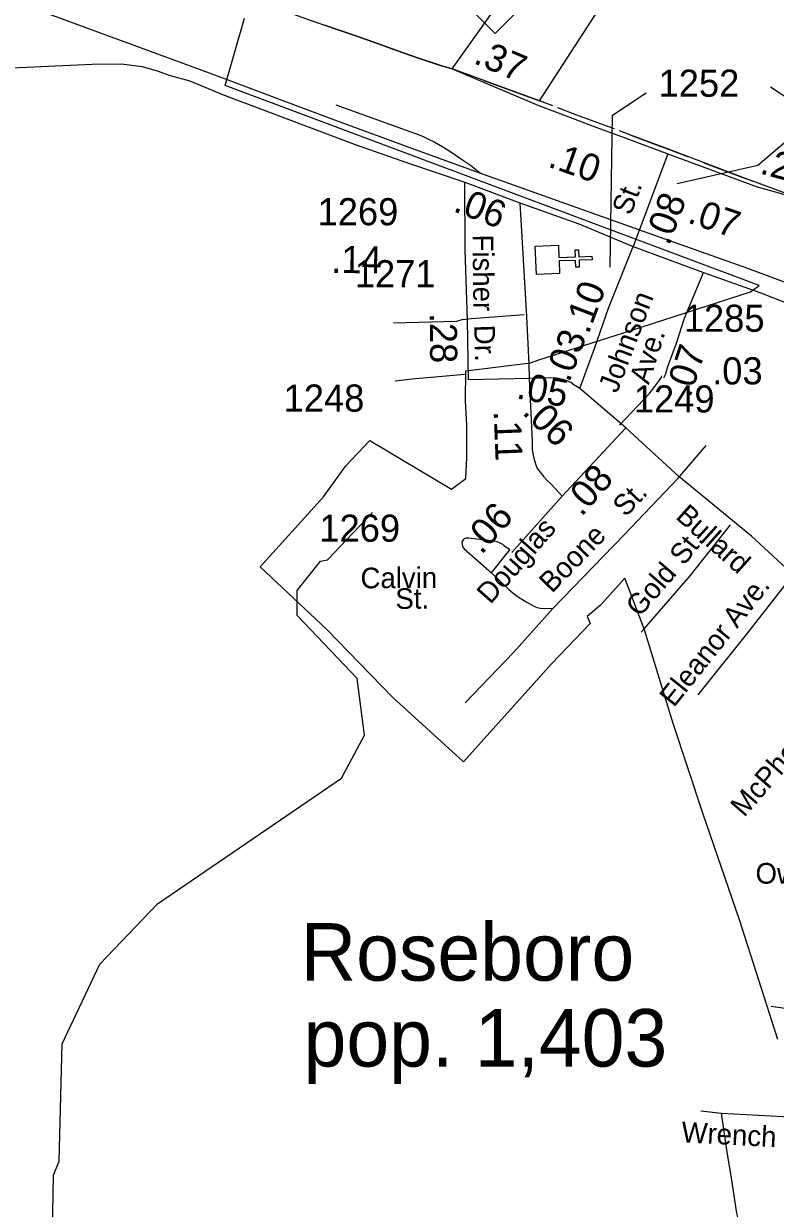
# Model space of a CAD drawing. Extents: x 2093524 to 2270757, y 289120 to 570408.
# Drawn here: x 2140873 to 2144335, y 435898 to 441355 of the extents above; entities that cross this region are included whole.
import ezdxf

# ---------------------------------------------------------------- set-up
doc = ezdxf.new("R2010")
doc.units = 0
for name, color, linetype in [('Default', 7, 'Continuous'), ('Exist Boundary Land Use Park Urban CELL', 7, 'Continuous'), ('Exist Boundary Political City Limit New', 7, 'Continuous'), ('Exist Civil Demographics City Label', 7, 'Continuous'), ('Exist Civil Demographics City Population Label', 7, 'Continuous'), ('Exist Cultural Church CELL', 7, 'Continuous'), ('Exist Hydrographic Creek Single Shore', 7, 'Continuous'), ('Exist Railroad Mainline', 7, 'Continuous'), ('Exist Railroad Siding', 7, 'Continuous'), ('Exist Road Non-System Type 51', 7, 'Continuous'), ('Exist Road Non-System Type 51 Label', 7, 'Continuous'), ('Exist Road Primary NC Attributed', 7, 'Continuous'), ('Exist Road Primary NC Mileage Hundredths English Label', 7, 'Continuous'), ('Exist Road Primary NC Shield CELL', 7, 'Continuous'), ('Exist Road Secondary Mileage Hundredths English Label', 7, 'Continuous'), ('Exist Road Secondary Type 51 Attributed', 7, 'Continuous'), ('Exist Road Secondary Type 51 Label', 7, 'Continuous'), ('Exist Road Secondary Type 51 Number Label', 7, 'Continuous'), ('Map Preparation Boundary City Limit Buffer Line', 7, 'Continuous')]:
    doc.layers.add(name, color=color, linetype=linetype)

msp = doc.modelspace()

# ---------------------------------------------------------------- linework, layer by layer
at = {"layer": 'Default'}
for points in [[(2142784.9, 441165.4), (2142696.3, 441195.2), (2142620.4, 441221.3), (2142524.5, 441255.4), (2142402.8, 441299.8), (2142258.2, 441348.9)], [(2142784.9, 441165.4), (2142696.3, 441195.2), (2142620.4, 441221.3), (2142524.5, 441255.4), (2142402.8, 441299.8), (2142258.2, 441348.9)], [(2143309.8, 440977.2), (2143249.5, 441000), (2142846.1, 441146.8), (2142792.2, 441162.9), (2142784.9, 441165.4)], [(2143309.8, 440977.2), (2143249.5, 441000), (2142846.1, 441146.8), (2142792.2, 441162.9), (2142784.9, 441165.4)], [(2144661.3, 440469.8), (2144456, 440547.1), (2144198.3, 440641.9), (2143842.8, 440776.5), (2143677.1, 440838.8), (2143616.9, 440861.9)], [(2144661.3, 440469.8), (2144456, 440547.1), (2144198.3, 440641.9), (2143842.8, 440776.5), (2143677.1, 440838.8), (2143616.9, 440861.9)]]:
    msp.add_lwpolyline(points, dxfattribs=at)
at = {"layer": 'Exist Boundary Land Use Park Urban CELL'}
for points in [[(2142310.8, 441331), (2142402.8, 441299.8), (2142442.5, 441285.3)], [(2142310.8, 441331), (2142402.8, 441299.8), (2142442.5, 441285.3)], [(2142310.8, 441331), (2142402.8, 441299.8), (2142442.5, 441285.3)], [(2142310.8, 441331), (2142402.8, 441299.8), (2142442.5, 441285.3)], [(2142442.5, 441285.3), (2142524.5, 441255.4), (2142573.6, 441237.9)], [(2142442.5, 441285.3), (2142524.5, 441255.4), (2142573.6, 441237.9)], [(2142442.5, 441285.3), (2142524.5, 441255.4), (2142573.6, 441237.9)], [(2142442.5, 441285.3), (2142524.5, 441255.4), (2142573.6, 441237.9)], [(2142651, 441210.8), (2142696.3, 441195.2), (2142792.2, 441162.9), (2142846.1, 441146.8), (2142915.2, 441121.7)], [(2142651, 441210.8), (2142696.3, 441195.2), (2142792.2, 441162.9), (2142846.1, 441146.8), (2142915.2, 441121.7)], [(2142651, 441210.8), (2142696.3, 441195.2), (2142792.2, 441162.9), (2142846.1, 441146.8), (2142915.2, 441121.7)], [(2142651, 441210.8), (2142696.3, 441195.2), (2142792.2, 441162.9), (2142846.1, 441146.8), (2142915.2, 441121.7)], [(2142992.3, 441093.6), (2143123.3, 441045.9)], [(2142992.3, 441093.6), (2143123.3, 441045.9)], [(2142992.3, 441093.6), (2143123.3, 441045.9)], [(2142992.3, 441093.6), (2143123.3, 441045.9)], [(2143123.3, 441045.9), (2143249.5, 441000), (2143254.3, 440998.2)], [(2143123.3, 441045.9), (2143249.5, 441000), (2143254.3, 440998.2)], [(2143123.3, 441045.9), (2143249.5, 441000), (2143254.3, 440998.2)], [(2143123.3, 441045.9), (2143249.5, 441000), (2143254.3, 440998.2)], [(2143331, 440969.1), (2143419.4, 440935.6), (2143545.3, 440889.3), (2143592.2, 440871.4)], [(2143331, 440969.1), (2143419.4, 440935.6), (2143545.3, 440889.3), (2143592.2, 440871.4)], [(2143331, 440969.1), (2143419.4, 440935.6), (2143545.3, 440889.3), (2143592.2, 440871.4)], [(2143331, 440969.1), (2143419.4, 440935.6), (2143545.3, 440889.3), (2143592.2, 440871.4)], [(2143668.8, 440842), (2143677.1, 440838.8), (2143799.3, 440792.9)], [(2143668.8, 440842), (2143677.1, 440838.8), (2143799.3, 440792.9)], [(2143668.8, 440842), (2143677.1, 440838.8), (2143799.3, 440792.9)], [(2143668.8, 440842), (2143677.1, 440838.8), (2143799.3, 440792.9)], [(2143799.3, 440792.9), (2143842.8, 440776.5), (2143929.7, 440743.6)], [(2143799.3, 440792.9), (2143842.8, 440776.5), (2143929.7, 440743.6)], [(2143799.3, 440792.9), (2143842.8, 440776.5), (2143929.7, 440743.6)], [(2143799.3, 440792.9), (2143842.8, 440776.5), (2143929.7, 440743.6)], [(2144006.4, 440714.6), (2144198.3, 440641.9), (2144267.5, 440616.5)], [(2144006.4, 440714.6), (2144198.3, 440641.9), (2144267.5, 440616.5)], [(2144006.4, 440714.6), (2144198.3, 440641.9), (2144267.5, 440616.5)], [(2144006.4, 440714.6), (2144198.3, 440641.9), (2144267.5, 440616.5)]]:
    msp.add_lwpolyline(points, dxfattribs=at)
at = {"layer": 'Exist Boundary Political City Limit New'}
msp.add_lwpolyline([(2144346.2, 436674.7), (2144171, 437222), (2144001.8, 437717.4), (2143864, 438130.9), (2143732.2, 438562.4), (2143642.2, 438800.5), (2143529.5, 438676.5), (2143469, 438624.2), (2143482.8, 438591.1), (2143303.8, 438406.5), (2143128.8, 438210.3), (2142899, 437954.8), (2142571.5, 438252.2), (2142269.2, 438563.9), (2141963, 438852.8), (2142254.8, 439175.1), (2142356.8, 439318.4), (2142466.8, 439434.1), (2142844, 439210.9), (2142910, 439260.5), (2142914.5, 439356.4), (2142914.5, 439506.2), (2142908.5, 439617.1), (2142910, 439756.4), (2143207.2, 439792.2), (2143246, 439806), (2143670, 439942), (2144221.2, 440120.2), (2144260.2, 440149.4), (2141801, 441070.2), (2141890.8, 441380.1)], dxfattribs=at)
at = {"layer": 'Exist Cultural Church CELL'}
msp.add_lwpolyline([(2143336, 440334.8), (2143338.3, 440277.9), (2143414.4, 440280.8), (2143413.2, 440312.8), (2143429.1, 440313.4), (2143430.3, 440281.4), (2143490.4, 440283.6), (2143491, 440267.6), (2143430.9, 440265.4), (2143432.1, 440233.4), (2143416.2, 440232.8), (2143415, 440264.8), (2143338.9, 440261.9), (2143340.9, 440204.3), (2143234.5, 440200.3), (2143229.6, 440330.8)], close=True, dxfattribs=at)
at = {"layer": 'Exist Hydrographic Creek Single Shore'}
msp.add_lwpolyline([(2141004.2, 435698.9), (2141011.3, 436049.7), (2141036.4, 436114.8), (2141050.3, 436655.8), (2141223.4, 437023), (2141489.3, 437299.8), (2142336.4, 437880), (2142443.2, 438077.9), (2142409.4, 438337.8), (2142133.4, 438628.7), (2142132.4, 438743.5), (2142240.2, 438879.1), (2142273.2, 438885.1), (2142480.3, 439103.9)], dxfattribs=at)
at = {"layer": 'Exist Railroad Mainline'}
for points in [[(2134416.4, 443840.6), (2134999.7, 443622.7), (2135936.8, 443273.2), (2136968.1, 442890.3), (2137885.2, 442548.8), (2138954.5, 442150.1), (2139891.7, 441804.9), (2140836.9, 441455.4), (2141728, 441127.9), (2142288.6, 440918.7), (2142709.3, 440762.8), (2142977.5, 440666)], [(2142977.5, 440666), (2143618.3, 440437.3), (2143704.4, 440406.7)], [(2143704.4, 440406.7), (2144207, 440228.1), (2144461.3, 440133.5), (2144693.6, 440046.4), (2144957.8, 439949.8), (2145051.1, 439913.7)]]:
    msp.add_lwpolyline(points, dxfattribs=at)
at = {"layer": 'Exist Railroad Siding'}
msp.add_lwpolyline([(2142310.4, 440980.7), (2142672.8, 440850.5), (2142694.1, 440843.1), (2142715.7, 440833.6), (2142734.9, 440824.8), (2142766.8, 440809), (2142803.3, 440787.5), (2142835.5, 440767), (2142881.1, 440737.5), (2142931, 440703.5), (2142977.5, 440666)], dxfattribs=at)
at = {"layer": 'Exist Road Non-System Type 51'}
for p, q in [((2143249.5, 441000), (2143811.3, 441870.3)), ((2143887.2, 439261.8), (2144016.7, 439411.8)), ((2143027.9, 438825.2), (2143112.2, 438930.5)), ((2144315.7, 436829.1), (2144482.3, 436805.9)), ((2143991.1, 436346.5), (2144087.3, 436335.7)), ((2144087.3, 436335.7), (2144427.9, 436317.1))]:
    msp.add_line(p, q, dxfattribs=at)
for points in [[(2142846.1, 441146.8), (2143112.8, 441522), (2143279.3, 441737.5)], [(2142896.3, 439992.9), (2142866.5, 439982.3), (2142576.8, 439976.1)], [(2142896.3, 439992.9), (2142936.1, 439997.5), (2143177.9, 440015.1)], [(2142584.6, 439710.4), (2142676.4, 439719.7), (2142748.4, 439726.7), (2142802.3, 439731.6), (2142904, 439741)], [(2143617.5, 439505.8), (2143755.2, 439651.8), (2143758.3, 439655.7), (2143775.3, 439677), (2143792.5, 439700.3), (2143801, 439712.3), (2143810.1, 439726.5), (2143812.8, 439732.8)], [(2143310.2, 438661.4), (2143637.1, 438998.2), (2143887.2, 439261.8)], [(2143717.8, 438551.7), (2143730.7, 438566.6), (2143942, 438810.8), (2144128.2, 439045.6)], [(2143112.2, 438930.5), (2143088, 438948), (2143079.9, 438956), (2143067.9, 438961.8), (2143053.8, 438967.5), (2143039.6, 438971.4), (2142933.5, 438983.7), (2142923.7, 438985.5), (2142917.5, 438985.4), (2142909.5, 438985.4), (2142901.7, 438981.3), (2142897.6, 438977.2), (2142894.5, 438972.1), (2142891.9, 438965.1), (2142892, 438957.1), (2142894.2, 438947.1), (2142897.3, 438941.2), (2142902.3, 438935.3), (2143027.9, 438825.2)], [(2143027.9, 438825.2), (2143107, 438748.4), (2143142.6, 438718.9), (2143187.8, 438691.6), (2143200.7, 438683.8), (2143222.3, 438672.1), (2143237.9, 438665.4), (2143251.7, 438662.6), (2143310.2, 438661.4)], [(2143980.2, 438263.7), (2144207.7, 438548.9), (2144405.9, 438801.7)], [(2142907, 438225.7), (2143129.4, 438458.8), (2143310.2, 438661.4)], [(2144283.4, 435658.9), (2144236.9, 435694.2), (2144218.8, 435712), (2144205.6, 435729.2), (2144198.2, 435741.6), (2144187.9, 435765.6), (2144180.3, 435783.9), (2144173.2, 435807.3), (2144166.4, 435837.8), (2144158.1, 435875), (2144133.9, 436026.6), (2144111.7, 436166.3), (2144087.3, 436335.7)]]:
    msp.add_lwpolyline(points, dxfattribs=at)
at = {"layer": 'Exist Road Primary NC Attributed'}
for points in [[(2141985.3, 441444.7), (2142254.8, 441350), (2142402.8, 441299.8), (2142524.5, 441255.4), (2142620.4, 441221.3), (2142696.3, 441195.2), (2142792.2, 441162.9), (2142846.1, 441146.8), (2143241.4, 440979.2), (2143403.5, 440918.7), (2143496.3, 440883.4), (2143639.3, 440830.3), (2143840.2, 440755.5)], [(2143840.2, 440755.5), (2144250.9, 440603.3), (2144456, 440547.1), (2144643, 440462.2), (2144895.2, 440365.2)]]:
    msp.add_lwpolyline(points, dxfattribs=at)
at = {"layer": 'Exist Road Primary NC Shield CELL'}
msp.add_lwpolyline([(2142711.1, 441642.9), (2143044.1, 441975.9), (2143377.1, 441642.9), (2143044.1, 441309.9)], close=True, dxfattribs=at)
at = {"layer": 'Exist Road Secondary Type 51 Attributed'}
for p, q in [((2143840.2, 440755.5), (2143680.9, 440328.2)), ((2142904.8, 440625.5), (2143158.6, 440530.2)), ((2143680.9, 440328.2), (2144004.1, 440208.7)), ((2143646.4, 439493.7), (2143433.9, 439673.8)), ((2143352.5, 439178.2), (2143646.4, 439493.7)), ((2143122, 438918.7), (2143352.5, 439178.2))]:
    msp.add_line(p, q, dxfattribs=at)
for points in [[(2140818.4, 441150.9), (2141188.3, 441168.5), (2141322.5, 441170), (2141418.3, 441158.2), (2141487.5, 441137.6), (2141548, 441117), (2141637.9, 441091.9), (2141789.7, 441028.5), (2142400.1, 440798.2), (2142645.9, 440713.1), (2142904.8, 440625.5)], [(2142921.8, 439714.4), (2142918, 439989.5), (2142906.6, 440312.7), (2142904.8, 440625.5)], [(2143158.6, 440530.2), (2143430.2, 440433.6), (2143680.9, 440328.2)], [(2143158.6, 440530.2), (2143188.9, 440005.4), (2143200.4, 439786.5), (2143202, 439721.2)], [(2143433.9, 439673.8), (2143503.8, 439862.5), (2143567.2, 440044.9), (2143680.9, 440328.2)], [(2143822.1, 439723.5), (2143829, 439739.4), (2143839.2, 439775.2), (2143879.3, 439883.6), (2143916.9, 439999), (2144004.1, 440208.7)], [(2144004.1, 440208.7), (2144263.1, 440116.8), (2144640.8, 439969.1), (2145080.1, 439816.2)], [(2143202, 439721.2), (2142921.8, 439714.4)], [(2143433.9, 439673.8), (2143406.3, 439691.5), (2143393.7, 439701.8), (2143388.7, 439704.2), (2143380, 439708.1), (2143356, 439715.1), (2143319.6, 439722.8), (2143202, 439721.2)], [(2143202, 439721.2), (2143214.7, 439431.2), (2143215.7, 439391.8), (2143222.4, 439353.5), (2143229.4, 439332.2), (2143238.8, 439306.3), (2143253, 439287.5), (2143267.1, 439268.6), (2143283.6, 439249.8), (2143300.5, 439235.2), (2143352.5, 439178.2)], [(2145385.5, 437958.1), (2145261.6, 438072.4), (2144979.4, 438327.6), (2144542.3, 438701.2), (2144224.5, 438993.6), (2143889.8, 439269.4), (2143646.4, 439493.7)]]:
    msp.add_lwpolyline(points, dxfattribs=at)
at = {"layer": 'Exist Road Secondary Type 51 Number Label'}
for points in [[(2143882.9, 440618.3), (2144253.9, 440702.8), (2144518.4, 440926.9), (2144312.7, 441062.8)], [(2143574.4, 440232.7), (2143585.4, 440934.2), (2143739.7, 441037.1)]]:
    msp.add_lwpolyline(points, dxfattribs=at)
at = {"layer": 'Map Preparation Boundary City Limit Buffer Line'}
msp.add_lwpolyline([(2144346.2, 436674.7), (2144171, 437222), (2144001.8, 437717.4), (2143864, 438130.9), (2143732.2, 438562.4), (2143642.2, 438800.5), (2143529.5, 438676.5), (2143469, 438624.2), (2143482.8, 438591.1), (2143303.8, 438406.5), (2143128.8, 438210.3), (2142899, 437954.8), (2142571.5, 438252.2), (2142269.2, 438563.9), (2141963, 438852.8), (2142254.8, 439175.1), (2142356.8, 439318.4), (2142466.8, 439434.1), (2142844, 439210.9), (2142910, 439260.5), (2142914.5, 439356.4), (2142914.5, 439506.2), (2142908.5, 439617.1), (2142910, 439756.4), (2143207.2, 439792.2), (2143246, 439806), (2143670, 439942), (2144221.2, 440120.2), (2144260.2, 440149.4), (2141801, 441070.2), (2141890.8, 441380.1)], dxfattribs=at)

# ---------------------------------------------------------------- texts
at = {"layer": 'Exist Civil Demographics City Label'}
msp.add_text('Roseboro', height=265, dxfattribs=at).set_placement((2142148.6, 436946.3))
at = {"layer": 'Exist Civil Demographics City Population Label'}
msp.add_text('pop. 1,403', height=265, dxfattribs=at).set_placement((2142162.4, 436550.5))
at = {"layer": 'Exist Road Non-System Type 51 Label'}
for s, rotation, p in [('St.', 46.5055, (2143645.5, 439078.6)), ('Boone', 45.8547, (2143306, 438727.8)), ('St.', 51.5849, (2143914, 438854.7)), ('Gold', 49.1305, (2143709.6, 438617.5)), ('Ave.', 51.9029, (2144158.6, 438566.1)), ('Eleanor', 51.4211, (2143867.7, 438201.6)), ('McPherson', 49.0018, (2144191.5, 437695.6)), ('Wrench', 357.0115, (2143900.7, 436202))]:
    msp.add_text(s, height=95, rotation=rotation, dxfattribs=at).set_placement(p)
at = {"layer": 'Exist Road Primary NC Mileage Hundredths English Label'}
for s, rotation, p in [('.37', 337.0145, (2142940.1, 441174.8)), ('.21', 344.6695, (2144259.3, 440665.9))]:
    msp.add_text(s, height=125, rotation=rotation, dxfattribs=at).set_placement(p)
at = {"layer": 'Exist Road Secondary Mileage Hundredths English Label'}
for s, rotation, p in [('.10', 340.4215, (2143282.6, 440698)), ('.06', 338.9103, (2142846.7, 440492.5)), ('.08', 69.483, (2143845.6, 440328.4)), ('.07', 341.1982, (2143926, 440440.1)), ('.14', 359.3699, (2142289.3, 440206.9)), ('.10', 69.1752, (2143474.4, 439920.8)), ('.28', 270.5312, (2142743.3, 440022.7)), ('.03', 69.2979, (2143385.5, 439698.2)), ('.07', 71.605, (2143942.3, 439628.2)), ('.03', 0.1528, (2144044.2, 439692.8)), ('.05', 349.6815, (2143138.7, 439629.4)), ('.06', 315.2488, (2143164.8, 439560.7)), ('.11', 272.3252, (2143037.6, 439570.1)), ('.08', 48.601, (2143442, 439080.1)), ('.06', 48.8294, (2142981.6, 438904.9))]:
    msp.add_text(s, height=125, rotation=rotation, dxfattribs=at).set_placement(p)
at = {"layer": 'Exist Road Secondary Type 51 Label'}
for s, rotation, p in [('St.', 69.1752, (2143668.6, 440467.9)), ('Fisher', 270.5312, (2142940.8, 440383.2)), ('Johnson', 69.2979, (2143606.3, 439649)), ('Dr.', 271.7509, (2142947.7, 439966.4)), ('Ave.', 72.2646, (2143751.8, 439689.4)), ('Bullard', 318.1048, (2143871.2, 439078.6)), ('Douglas', 48.601, (2143022.5, 438676.8)), ('Calvin', 0.3236, (2142424.8, 438753.7)), ('St.', 0.7769, (2142585.7, 438658.6)), ('Owens', 359.6468, (2144243.4, 437393.7))]:
    msp.add_text(s, height=95, rotation=rotation, dxfattribs=at).set_placement(p)
at = {"layer": 'Exist Road Secondary Type 51 Number Label'}
for s, p in [('1252', (2143797.1, 441018.3)), ('1269', (2142226.8, 440426.3)), ('1271', (2142398.3, 440140.6)), ('1285', (2143913.4, 439935.5)), ('1248', (2142070.5, 439567.8)), ('1249', (2143683.3, 439564)), ('1269', (2142235, 438968.3))]:
    msp.add_text(s, height=125, dxfattribs=at).set_placement(p)

doc.saveas('drawing.dxf')
